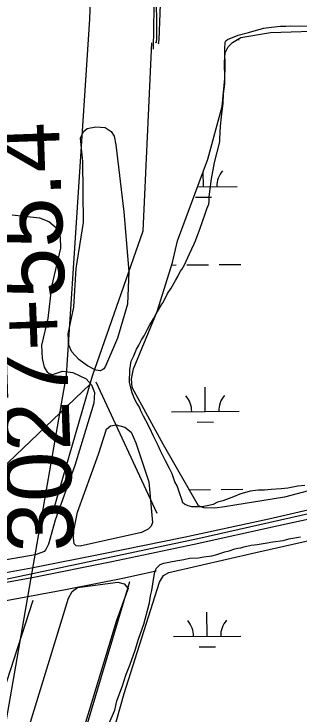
# Model space of a CAD drawing. Extents: x 3567028 to 3605064, y 510945 to 536587.
# Drawn here: x 3596531 to 3596954, y 520355 to 521391 of the extents above; entities that cross this region are included whole.
import ezdxf

# ---------------------------------------------------------------- set-up
doc = ezdxf.new("R2010")
doc.units = 0
for name, color, linetype in [('V-RAIL-TRAK', 7, 'Continuous'), ('V-ROAD-CNTR', 7, 'Continuous'), ('V-SITE-VEGE', 7, 'Continuous'), ('V-SURV-IDEN', 7, 'Continuous'), ('V-TOPO-SHOR', 7, 'Continuous'), ('V-UTIL-LINE', 7, 'Continuous'), ('V-WETL-SWMP', 7, 'Continuous')]:
    doc.layers.add(name, color=color, linetype=linetype)

msp = doc.modelspace()

# ---------------------------------------------------------------- linework, layer by layer
at = {"layer": 'V-RAIL-TRAK'}
for points in [[(3599488.718, 521280.306), (3599362.623, 521250.28), (3599206.074, 521209.54000000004), (3599060.897, 521172.727), (3598866.597, 521123.526), (3598720.315, 521085.623), (3598559.373, 521044.555), (3598389.268, 521001.36600000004), (3598242.623, 520963.835), (3598022.285, 520907.173), (3597869.406, 520867.864), (3597665.208, 520816.186), (3597500.596, 520773.684), (3597339.287, 520732.618), (3597195.953, 520697.251), (3597012.674, 520653.444), (3596922.144, 520633.359), (3596797.534, 520605.88300000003), (3596675.4990000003, 520580.21400000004), (3596557.508, 520556.705), (3596410.22, 520529.786)], [(3596426.024, 520547.667), (3596556.707, 520571.528), (3596663.0330000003, 520592.659), (3596782.214, 520616.863), (3596907.781, 520643.706), (3597055.444, 520677.95), (3597185.21, 520709.164), (3597323.622, 520743.73000000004), (3597439.18, 520773.842), (3597609.789, 520817.634), (3597726.074, 520847.003)]]:
    msp.add_lwpolyline(points, dxfattribs=at)
at = {"layer": 'V-ROAD-CNTR'}
msp.add_lwpolyline([(3594261.44443862, 520359.0182557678), (3594395.247171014, 520360.1332535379), (3594656.680648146, 520361.89725001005), (3594864.6912321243, 520371.52223075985), (3595065.1278312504, 520380.1292135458), (3595273.098415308, 520390.6751924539), (3595565.678830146, 520419.62713454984), (3595779.124403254, 520442.4110889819), (3595914.568132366, 520459.53705472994), (3596208.3675447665, 520503.08296763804), (3596513.860933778, 520553.8238661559), (3596802.7623559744, 520614.70074440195), (3597128.050705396, 520688.21959736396), (3597506.5769483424, 520779.71941436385), (3597772.6064162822, 520851.8462701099), (3598096.0877693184, 520935.21210337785), (3598568.6958241, 521055.679862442), (3598920.796119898, 521144.429684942), (3599299.0453633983, 521242.38048903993), (3600064.808831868, 521437.5250987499), (3600622.6987160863, 521576.8888200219), (3601076.1708091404, 521691.4565908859), (3601533.981893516, 521807.13435953)], dxfattribs=at)
at = {"layer": 'V-SITE-VEGE'}
for points in [[(3596718.626, 520803.78), (3596716.375, 520808.965), (3596712.41, 520815.314), (3596709.5840000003, 520820.504), (3596705.65, 520830.295), (3596703.975, 520836.052), (3596701.767, 520846.403), (3596701.916, 520864.196), (3596704.327, 520877.379), (3596707.8370000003, 520885.386), (3596711.9390000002, 520895.112), (3596715.431, 520900.82), (3596719.517, 520908.821), (3596723.5840000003, 520914.527), (3596728.264, 520924.82), (3596731.762, 520931.106), (3596737.001, 520939.673), (3596739.3310000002, 520943.67), (3596741.666, 520948.243), (3596749.24, 520961.381), (3596751.56, 520964.232), (3596757.987, 520977.38), (3596763.219, 520985.374), (3596769.632, 520996.797), (3596773.123, 521002.509), (3596776.632, 521009.944), (3596778.952, 521012.794), (3596783.028, 521019.64900000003), (3596790.632, 521036.23000000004), (3596797.073, 521051.10000000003), (3596799.403, 521055.10000000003), (3596805.867, 521072.84), (3596813.518, 521095.163), (3596815.877, 521102.60500000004), (3596818.806, 521109.468), (3596819.42, 521114.056), (3596819.468, 521119.79600000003), (3596820.688, 521128.396), (3596823.146, 521147.31700000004), (3596827.369, 521171.391), (3596835.09, 521201.751), (3596835.129, 521206.343), (3596836.435, 521225.27400000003), (3596837.701, 521239.041), (3596840.165, 521259.11100000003), (3596840.859, 521272.882), (3596842.7060000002, 521287.794), (3596842.989, 521321.086), (3596842.483, 521329.124), (3596842.59, 521341.75200000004), (3596843.21, 521346.913), (3596843.228, 521349.20900000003), (3596844.396, 521351.49700000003), (3596846.7060000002, 521353.199), (3596862.2630000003, 521359.957), (3596877.795, 521363.842), (3596899.657, 521369.972), (3596911.728, 521371.592), (3596924.948, 521373.201), (3596932.98, 521373.136), (3596940.447, 521373.64400000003), (3596986.367, 521373.253)], [(3596528.168, 521093.83400000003), (3596568.33, 521089.457), (3596582.147, 521083.987), (3596594.165, 521073.98000000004), (3596599.185, 521060.73600000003), (3596599.785, 521044.594), (3596586.098, 520987.862), (3596580.927, 520940.226), (3596571.4220000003, 520900.695), (3596572.358, 520881.249), (3596575.182, 520868.39), (3596579.161, 520861.754), (3596582.805, 520858.791), (3596587.929, 520857.64400000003), (3596602.271, 520862.293), (3596617.66, 520860.327), (3596637.3880000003, 520851.359), (3596645.377, 520842.118), (3596650.051, 520830.713), (3596648.816, 520814.951), (3596620.5270000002, 520722.76900000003), (3596591.6010000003, 520641.95900000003), (3596581.764, 520606.465), (3596577.662, 520598.433), (3596575.436, 520595.516), (3596572.122, 520594.079), (3596561.827, 520590.865), (3596507.83, 520581.053)], [(3596961.083, 520693.231), (3596950.742, 520692.17), (3596935.794, 520689.427), (3596926.025, 520688.36), (3596911.091, 520687.341), (3596901.324, 520686.276), (3596892.1410000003, 520686.353), (3596880.072, 520684.733), (3596865.107, 520680.267), (3596855.3140000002, 520676.333), (3596839.769, 520670.723), (3596831.715, 520668.49700000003), (3596825.372, 520665.103), (3596819.042, 520663.436), (3596809.269, 520661.798), (3596793.771, 520661.929), (3596788.614, 520663.121), (3596782.894, 520665.466), (3596780.617, 520667.78), (3596778.377, 520674.115), (3596776.1380000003, 520681.022), (3596772.218, 520692.536), (3596768.827, 520698.879), (3596764.907, 520710.393), (3596760.9560000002, 520718.46400000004), (3596754.741, 520729.996), (3596751.353, 520736.914), (3596747.401, 520744.41000000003), (3596744.023, 520752.47500000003), (3596736.687, 520767.462), (3596732.18, 520777.25800000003), (3596725.966, 520789.36600000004), (3596722.577, 520795.71), (3596718.626, 520803.78)], [(3596671.0700000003, 520340.36), (3596679.855, 520360.951), (3596682.841, 520374.701), (3596691.068, 520397.016), (3596696.364, 520412.472), (3596702.232, 520427.349), (3596709.883, 520449.67), (3596715.185, 520465.7), (3596722.839, 520488.023), (3596731.1410000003, 520519.523), (3596732.952, 520529.841), (3596734.742, 520537.863), (3596736.569, 520550.477), (3596738.375, 520560.219), (3596738.987, 520564.80700000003), (3596741.332, 520570.527), (3596747.122, 520576.218), (3596752.308, 520578.471), (3596762.079, 520580.109), (3596770.129, 520581.764), (3596782.202, 520583.957), (3596790.255, 520585.61), (3596803.46, 520586.07300000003), (3596811.511, 520587.728), (3596823.58, 520589.348), (3596831.057, 520591.007), (3596842.571, 520594.927), (3596848.899, 520596.596), (3596857.534, 520599.391), (3596862.136, 520600.501), (3596866.1580000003, 520601.042), (3596870.7660000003, 520602.723), (3596881.69, 520604.925), (3596890.31, 520606.00200000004), (3596905.254, 520608.17100000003), (3596913.878, 520609.822), (3596928.825, 520611.99), (3596937.451, 520614.213), (3596954.699, 520617.51)]]:
    msp.add_lwpolyline(points, dxfattribs=at)
for points in [[(3596666.341, 520869.914), (3596663.744, 520865.908), (3596662.269, 520864.82), (3596658.227, 520863.022), (3596652.3710000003, 520863.806), (3596648.722, 520865.30100000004), (3596639.6040000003, 520870.141), (3596626.501, 520879.775), (3596616.339, 520890.85000000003), (3596612.028, 520900.775), (3596611.071, 520917.634), (3596619.099, 520957.124), (3596622.518, 521014.601), (3596633.349, 521082.637), (3596632.649, 521172.749), (3596629.278, 521207.20900000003), (3596633.757, 521217.06), (3596638.9220000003, 521221.412), (3596651.765, 521224.234), (3596665.673, 521223.015), (3596674.416, 521217.082), (3596678.752, 521210.08400000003), (3596681.576, 521197.608), (3596693.186, 521098.24700000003), (3596700.862, 521009.907), (3596698.619, 520961.57800000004), (3596683.9080000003, 520911.156)], [(3596628.487, 520603.30100000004), (3596622.628, 520604.081), (3596619.72, 520607.04000000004), (3596618.696, 520615.84500000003), (3596619.153, 520626.472), (3596624.514, 520653.55100000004), (3596655.669, 520739.792), (3596667.713, 520776.711), (3596673.617, 520781.794), (3596682.059, 520782.82), (3596694.495, 520779.417), (3596704.329, 520772.367), (3596711.159, 520756.549), (3596730.4620000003, 520698.469), (3596735.819, 520638.678), (3596733.5700000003, 520632.833), (3596729.134, 520628.471), (3596719.198, 520623.789)], [(3596540.585, 520033.998), (3596534.6750000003, 520028.91500000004), (3596529.538, 520028.958), (3596514.899, 520032.749), (3596495.2, 520045.387), (3596483.637, 520066.026), (3596482.305, 520082.177), (3596489.201, 520116.598), (3596551.169, 520330.284), (3596611.52, 520526.378), (3596616.742, 520536.606), (3596624.86, 520542.406), (3596684.347, 520549.971), (3596693.866, 520547.689), (3596699.676, 520541.038), (3596696.676, 520532.993), (3596682.401, 520493.499), (3596612.968, 520264.469)]]:
    msp.add_lwpolyline(points, close=True, dxfattribs=at)
at = {"layer": 'V-TOPO-SHOR'}
msp.add_lwpolyline([(3595855.843, 520410.295), (3595928.563, 520424.086), (3595982.108, 520433.696), (3596051.031, 520442.783), (3596131.039, 520455.722), (3596279.598, 520480.71), (3596413.722, 520501.282), (3596486.651, 520517.24), (3596606.9790000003, 520539.506), (3596691.949, 520556.152), (3596741.16, 520566.984)], dxfattribs=at)
at = {"layer": 'V-UTIL-LINE'}
for points in [[(3596327.841, 519244.746), (3596555.728, 520553.549), (3596608.667, 520856.413), (3596642.754, 521383.228), (3596692.819, 522849.996), (3596727.615, 524403.389), (3596836.396, 524401.591), (3596810.274, 524627.486), (3596703.19, 525544.981), (3596437.399, 527490.3640000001), (3596297.254, 528599.709), (3596136.12, 529068.598), (3595798.554, 529823.131), (3595723.9450000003, 529790.571), (3593807.529, 530393.433), (3590721.455, 531321.394), (3590641.1350000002, 531392.884), (3586481.8540000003, 532688.713), (3586460.598, 532628.866), (3586412.097, 532649.962), (3586125.9930000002, 532775.1730000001), (3585921.613, 532944.801), (3585269.657, 534343.269), (3585128.275264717, 534649.8192223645)], [(3596747.4994665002, 524266.54344070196), (3596786.323388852, 523905.376163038), (3596740.2794809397, 521553.72986633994), (3596736.7994879, 521339.1562954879)], [(3596744.841, 521552.299), (3596742.61, 521486.798), (3596741.7770000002, 521437.664), (3596741.308, 521431.789), (3596741.504, 521355.347), (3596741.0270000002, 521348.629), (3596739.7660000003, 521348.222)], [(3596750.305, 521552.672), (3596748.49, 521486.74700000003), (3596747.665, 521438.455), (3596748.031, 521432.151), (3596745.262, 521352.795), (3596743.958, 521347.34500000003), (3596745.6410000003, 521347.753)], [(3596587.926785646, 520651.1766714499), (3596646.773667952, 520855.6642624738), (3596721.812517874, 521070.0788336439), (3596734.556492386, 521348.28927722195)], [(3596643.093675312, 520842.87728804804), (3596467.1190272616, 520674.8406241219), (3596459.399042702, 520623.49972680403)], [(3596651.766657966, 520846.8762800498), (3596742.2924769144, 520652.26566927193)], [(3596701.411558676, 520550.79987220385), (3596542.252876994, 520016.32894114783), (3596269.659422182, 519148.84767611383)], [(3599361.901237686, 517381.51821077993), (3599253.3114548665, 517550.655872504), (3599144.642672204, 517684.01460578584), (3598801.094359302, 517874.454224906), (3597968.2930249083, 518283.69640642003), (3596650.647660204, 518975.63602253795), (3596417.442126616, 519090.49079282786), (3596165.9786295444, 519189.78959422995), (3596424.879111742, 520110.5377527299), (3596559.240843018, 520523.68992642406)]]:
    msp.add_lwpolyline(points, dxfattribs=at)
at = {"layer": 'V-WETL-SWMP'}
for p, q in [((3596861.1582961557, 521353.0375943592), (3596863.6949825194, 521353.0589944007)), ((3596810.9373113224, 521135.36437655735), (3596810.748088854, 521157.7972257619)), ((3596802.3971276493, 521135.29232969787), (3596860.935529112, 521135.78617247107)), ((3596799.067895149, 521119.83277883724), (3596823.067039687, 521120.0352408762)), ((3596763.979535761, 521019.5327540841), (3596770.5044233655, 521019.5877994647)), ((3596786.503853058, 521019.7227741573), (3596818.502712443, 521019.992723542)), ((3596834.5021421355, 521020.1276982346), (3596866.50100152, 521020.39764761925)), ((3596813.743330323, 520802.7030297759), (3596813.439680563, 520838.70155231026)), ((3596763.745112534, 520802.28123386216), (3596863.741548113, 520803.1248256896)), ((3596801.87391415, 520787.1714320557), (3596825.8730586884, 520787.3738940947)), ((3596790.071865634, 520687.0678557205), (3596821.308731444, 520687.3313767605)), ((3596837.3081611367, 520687.4663514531), (3596869.3070205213, 520687.7363008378)), ((3596816.574184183, 520470.0147447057), (3596816.270476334, 520506.01332931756)), ((3596766.5759639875, 520469.5929487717), (3596866.5724043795, 520470.4365406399)), ((3596804.7047923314, 520454.48312037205), (3596828.703938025, 520454.6855824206))]:
    msp.add_line(p, q, dxfattribs=at)
for points in [[(3597226.031, 520753.998), (3596930.93, 520676.132), (3596842.401, 520661.54000000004), (3596827.771, 520659.472), (3596811.705, 520660.33900000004), (3596803.694, 520663.33), (3596751.855, 520753.635), (3596705.811, 520838.047), (3596704.4620000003, 520851.21), (3596707.508, 520865.797), (3596742.569, 520950.982), (3596765.1, 521023.12200000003), (3596772.6780000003, 521055.205), (3596817.541, 521176.108), (3596838.66, 521254.10500000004), (3596842.666, 521295.716), (3596842.14, 521319.831), (3596842.988, 521333.706), (3596847.446, 521342.435), (3596854.077, 521348.955), (3596866.558, 521356.155), (3596910.46, 521363.82), (3597183.786, 521372.461)], [(3596888.411, 520594.011), (3597013.325, 520622.009), (3597098.722, 520641.14900000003), (3597287.154, 520686.837), (3597529.989, 520750.391), (3597760.29, 520805.621)], [(3596644.914, 520212.207), (3596693.886, 520385.49100000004), (3596745.9420000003, 520550.271), (3596751.9390000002, 520560.079), (3596759.667, 520564.745), (3596888.411, 520594.011)]]:
    msp.add_lwpolyline(points, dxfattribs=at)
for centre, radius, start, end in [((3596866.174273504, 521136.3051851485), 35.24628790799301, 139.71152102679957, 181.2551793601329), ((3596758.4983584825, 520802.7117885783), 35.24628790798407, 359.7115323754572, 41.25519070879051), ((3596868.9802925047, 520803.643838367), 35.24628790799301, 139.71152102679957, 181.2551793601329), ((3596761.3292089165, 520470.02350430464), 35.24628790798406, 359.71153108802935, 41.255189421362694), ((3596871.8111482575, 520470.95555413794), 35.246287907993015, 139.7115223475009, 181.25518068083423)]:
    msp.add_arc(centre, radius, start, end, dxfattribs=at)

# ---------------------------------------------------------------- texts
at = {"layer": 'V-SURV-IDEN'}
msp.add_text('3027+55.4', height=99.99999999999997, rotation=92.04374437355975, dxfattribs=at).set_placement((3596619.6203434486, 520596.502587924))

doc.saveas('drawing.dxf')
